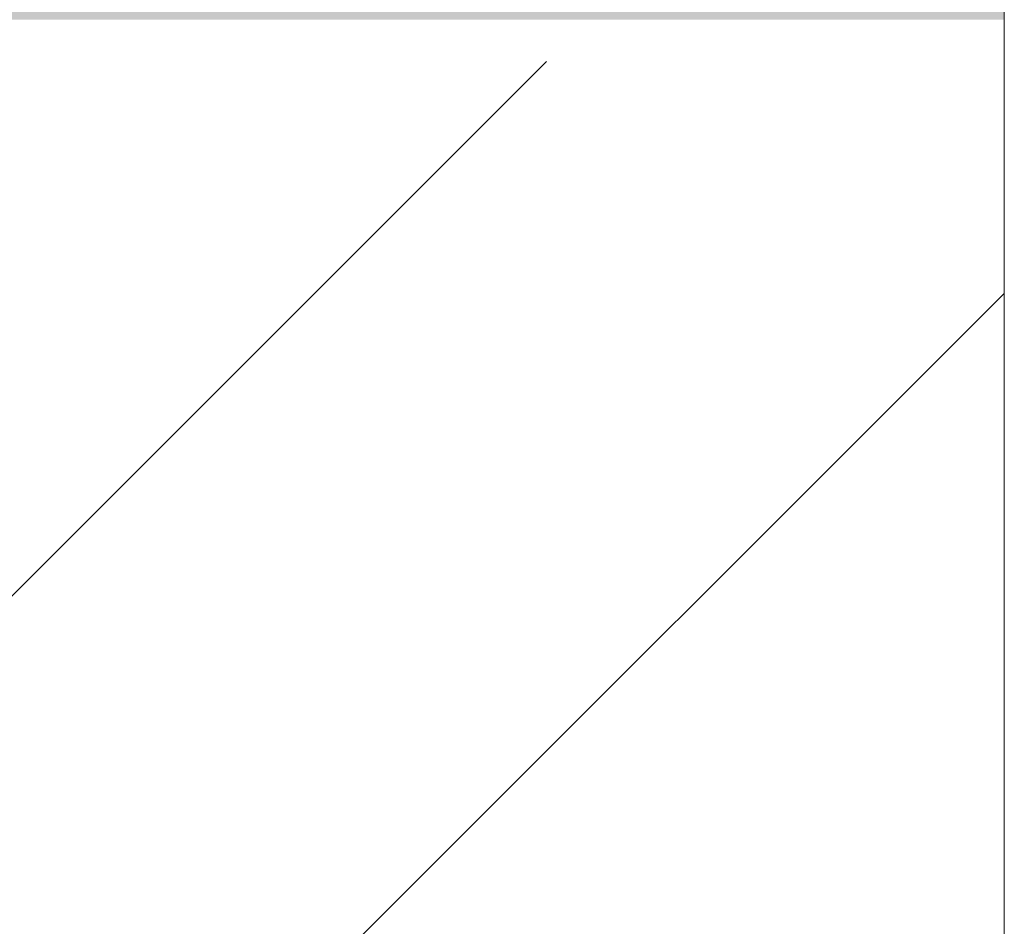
# Model space of a CAD drawing. Header units: millimetres. Extents: x 786 to 42540, y -7760 to 3796.
# Tile 274 of 656: x 42277 to 42440, y -5900 to -5750. Entities that reach past the tile are written whole.
import ezdxf

# ---------------------------------------------------------------- set-up
doc = ezdxf.new("R2010")
doc.units = ezdxf.units.MM
doc.layers.add('A-DETL-GENF', color=7, linetype='Continuous', lineweight=13)
doc.layers.add('A-FLOR-PATT', color=7, linetype='Continuous', lineweight=25)

# ---------------------------------------------------------------- blocks, each defined once
blk = doc.blocks.new('Линия разрыва - М 1_50-7673836-Разрез по Рампе Р1_фрагмент пола')
at = {"layer": 'A-DETL-GENF', "lineweight": 5}
blk.add_line((83800, -2990), (83800, -6125), dxfattribs=at)

msp = doc.modelspace()

# ---------------------------------------------------------------- hatches: boundary and pattern name
at = {"layer": 'A-FLOR-PATT', "lineweight": 5, "true_color": 0x515151}
msp.add_hatch(color=251, dxfattribs=at).paths.add_polyline_path([(38404.99, -5750), (42440.27, -5750), (42440.27, -5746), (37240.27, -5746), (37240.27, -5750), (37683.4, -5750)])
at = {"layer": 'A-FLOR-PATT', "lineweight": 5}
h = msp.add_hatch(dxfattribs=at)
h.set_pattern_fill('FP_8', color=256, style=0, pattern_type=2)
h.set_pattern_definition([(45, (48694.21, -5700), (-114.0493, 114.0493), []), (45, (48808.26, -5700), (-114.0493, 114.0493), [201.613, -40.323, 3.353, -36.97])])
h.paths.add_polyline_path([(42440.27, -6000), (42440.27, -5750), (37240.27, -5750), (37240.27, -6000), (41291.34, -6000)])

# ---------------------------------------------------------------- block references
at = {"layer": 'A-DETL-GENF'}
msp.add_blockref('Линия разрыва - М 1_50-7673836-Разрез по Рампе Р1_фрагмент пола', (-41359.73, 0), dxfattribs=at)

doc.saveas('drawing.dxf')
